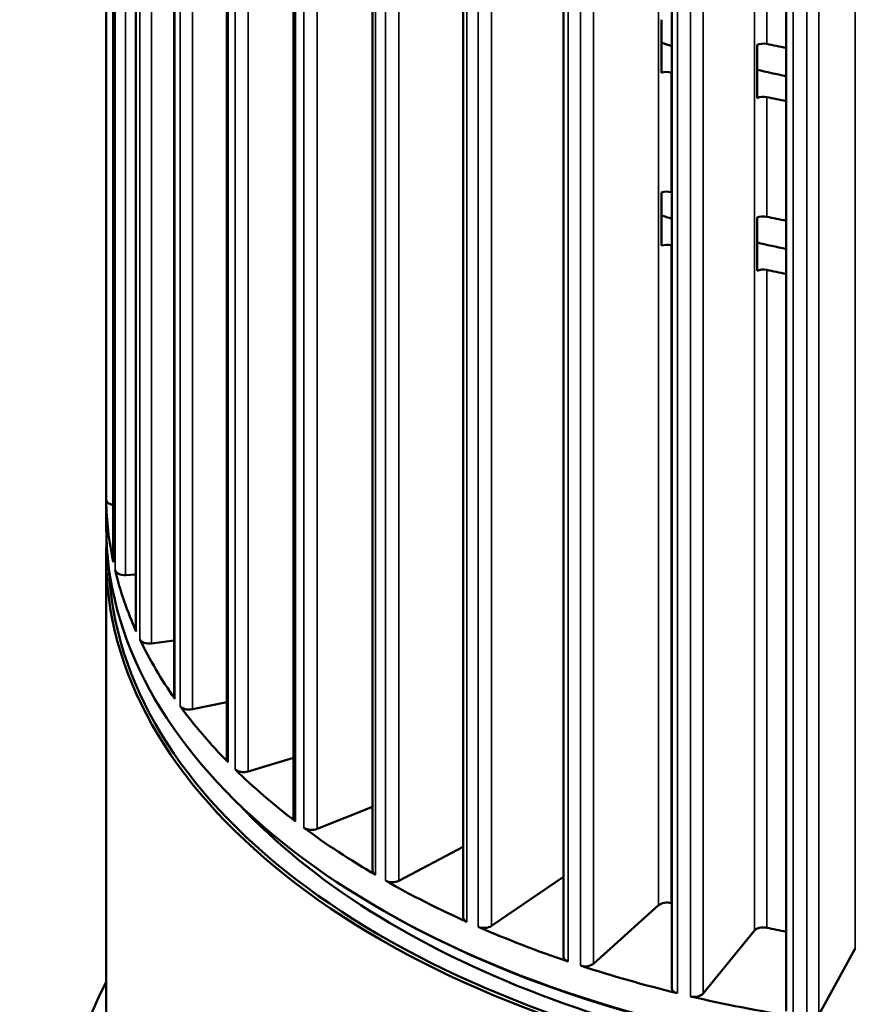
# Model space of a CAD drawing. Header units: millimetres. Extents: x 38 to 2514, y 38 to 1622.
# Tile 274 of 310: x 1625 to 1676, y 1239 to 1299. Entities that reach past the tile are written whole.
import ezdxf

# ---------------------------------------------------------------- set-up
doc = ezdxf.new("R2010")
doc.units = ezdxf.units.MM
doc.header["$LTSCALE"] = 7.692308
doc.layers.add('Visible (ISO)', color=7, linetype='Continuous', lineweight=50)
doc.layers.add('Visible Narrow (ISO)', color=7, linetype='Continuous', lineweight=35)

msp = doc.modelspace()

# ---------------------------------------------------------------- linework, layer by layer
at = {"layer": 'Visible (ISO)'}
for p, q in [((1630.3331, 1267.9276), (1630.3331, 1391.9942)), ((1630.7657, 1388.1091), (1630.7657, 1265.8031)), ((1632.1629, 1383.9989), (1632.1629, 1261.5823)), ((1634.5023, 1380.1792), (1634.5023, 1257.5029)), ((1637.744, 1376.4822), (1637.744, 1253.6348)), ((1641.8325, 1373.0436), (1641.8325, 1250.044)), ((1646.6978, 1369.9936), (1646.6978, 1246.7921)), ((1652.2566, 1367.2841), (1652.2566, 1243.9346)), ((1658.4139, 1365.0226), (1658.4139, 1241.5205)), ((1665.0643, 1363.2466), (1665.0643, 1239.591)), ((1672.094, 1361.9608), (1672.094, 1238.1792)), ((1664.4439, 1295.8212), (1664.4439, 1299.0872)), ((1670.3087, 1294.273), (1670.3087, 1297.5389)), ((1664.4439, 1285.2067), (1664.4439, 1288.4727)), ((1670.3087, 1283.6585), (1670.3087, 1286.9245)), ((1630.3331, 1225.6955), (1630.3331, 1266.0496)), ((1631.5275, 1264.9688), (1632.1629, 1264.9997)), ((1633.1119, 1260.7674), (1634.5023, 1260.9425)), ((1635.6326, 1256.7213), (1637.744, 1257.1604)), ((1639.0465, 1252.8998), (1641.8325, 1253.7303)), ((1643.2951, 1249.3682), (1646.6978, 1250.7341)), ((1648.3058, 1246.1871), (1652.2566, 1248.2633)), ((1653.9928, 1243.4107), (1658.4139, 1246.4323)), ((1647.2805, 1244.3921), (1647.1744, 1244.4533)), ((1660.2588, 1241.0867), (1664.2567, 1244.6834)), ((1666.9966, 1239.2548), (1670.1472, 1243.122)), ((1674.091, 1237.9463), (1676.3403, 1242.0178))]:
    msp.add_line(p, q, dxfattribs=at)
for centre, major_axis, start_param, end_param in [((1687.8331, 1320.8774), (46.5, 0), 4.1853314, 4.2006999), ((1670.6902, 1297.2716), (-0.6, 0), 4.3594861, 5.4014376), ((1687.8331, 1324.1434), (49, 0), 4.3594861, 4.3853876), ((1664.7617, 1295.5274), (-0.6, 0), 4.2285864, 5.2705379), ((1687.8331, 1320.8774), (49, 0), 4.2285864, 4.2291288), ((1687.8331, 1320.8774), (46.5, 0), 4.3259756, 4.3670944), ((1670.6902, 1294.0056), (-0.6, 0), 4.3594861, 5.4014376), ((1687.8331, 1320.8774), (49, 0), 4.3594861, 4.3853876), ((1664.7617, 1288.1789), (-0.6, 0), 4.2285864, 5.2705379), ((1687.8331, 1313.5289), (49, 0), 4.2285864, 4.2291288), ((1687.8331, 1310.2629), (-46.5, 0), 1.0437388, 1.0591072), ((1670.6902, 1286.6571), (-0.6, 0), 4.3594861, 5.4014376), ((1687.8331, 1313.5289), (49, 0), 4.3594861, 4.3853876), ((1664.7617, 1284.9129), (-0.6, 0), 4.2285864, 5.2705379), ((1687.8331, 1310.2629), (49, 0), 4.2285864, 4.2291288), ((1687.8331, 1310.2629), (-46.5, 0), 1.1843829, 1.2255018), ((1670.6902, 1283.3911), (-0.6, 0), 4.3594861, 5.4014376), ((1687.8331, 1310.2629), (49, 0), 4.3594861, 4.3853876), ((1687.8331, 1269.8463), (-57.5, 0), 0.007508, 0.1233917), ((1630.9347, 1269.5997), (-0.6, 0), 0.007508, 1.2852875), ((1687.8331, 1267.9276), (-57.5, 0), 0, 2.4181706), ((1687.8331, 1266.0496), (-57.5, 0), 6.2548973, 8.8042781), ((1631.3657, 1265.8031), (-0.6, 0), 0, 0.1233917), ((1687.8331, 1266.1721), (-57.35, 0), 0.0228907, 2.5111221), ((1687.8331, 1269.8463), (-57.5, 0), 0.1384077, 0.2542914), ((1631.4772, 1265.314), (-0.6, 0), 0.1384077, 1.6547343), ((1632.7629, 1261.5823), (-0.6, 0), 0, 0.2542914), ((1687.8331, 1269.8463), (-57.5, 0), 0.2693074, 0.3851911), ((1632.984, 1261.1058), (-0.6, 0), 0.2693074, 1.785634), ((1635.1023, 1257.5029), (-0.6, 0), 0, 0.3851911), ((1687.8331, 1269.8463), (-57.5, 0), 0.4002071, 0.5160908), ((1635.4293, 1257.0472), (-0.6, 0), 0.4002071, 1.9165337), ((1638.344, 1253.6348), (-0.6, 0), 0, 0.5160908), ((1687.8331, 1269.8463), (-57.5, 0), 0.5311068, 0.6469905), ((1638.7712, 1253.2076), (-0.6, 0), 0.5311068, 2.0474334), ((1687.8331, 1266.1721), (-56, 0), 0.4924538, 2.4735748), ((1642.4325, 1250.044), (-0.6, 0), 0, 0.6469905), ((1687.8331, 1269.8463), (-57.5, 0), 0.6620065, 0.7778901), ((1642.9526, 1249.6527), (-0.6, 0), 0.6620065, 2.178333), ((1647.2978, 1246.7921), (-0.6, 0), 0, 0.7778901), ((1687.8331, 1269.8463), (-57.5, 0), 0.7929062, 0.9087898), ((1647.9019, 1246.4433), (-0.6, 0), 0.7929062, 2.3092327), ((1687.8331, 1267.8051), (57.35, 0), 3.9269908, 5.4977871), ((1664.7617, 1244.4963), (-0.6, 0), 4.2285864, 5.7126248), ((1687.8331, 1269.8463), (-49, 0), 1.0869937, 1.0875361), ((1652.8566, 1243.9346), (-0.6, 0), 0, 0.9087898), ((1653.5345, 1243.6343), (-0.6, 0), 0.9238059, 2.4401324), ((1687.8331, 1269.8463), (-57.5, 0), 0.9238059, 1.0396895), ((1670.6902, 1242.9745), (-0.6, 0), 4.3594861, 5.8435245), ((1687.8331, 1269.8463), (-49, 0), 1.2178934, 1.2437949), ((1659.0139, 1241.5205), (-0.6, 0), 0, 1.0396895), ((1659.7538, 1241.2738), (-0.6, 0), 1.0547056, 2.5710321), ((1687.8331, 1269.8463), (-57.5, 0), 1.0547056, 1.1705892), ((1687.8331, 1230.083), (-60, 0), 5.9934983, 7.8206421), ((1665.6643, 1239.591), (-0.6, 0), 0, 1.1705892), ((1666.4537, 1239.4022), (-0.6, 0), 1.1856053, 2.7019318), ((1687.8331, 1269.8463), (-57.5, 0), 1.1856053, 1.3014889)]:
    msp.add_ellipse(centre, major_axis=major_axis, ratio=0.5773503, start_param=start_param, end_param=end_param, dxfattribs=at)
at = {"layer": 'Visible Narrow (ISO)'}
for p, q in [((1630.3352, 1391.745), (1630.3347, 1269.5971)), ((1631.5275, 1388.998), (1631.5275, 1264.9688)), ((1630.7708, 1387.9083), (1630.7703, 1265.7604)), ((1630.8835, 1387.4141), (1630.883, 1265.2662)), ((1633.1119, 1384.7966), (1633.1119, 1260.7674)), ((1632.1827, 1383.6431), (1632.1822, 1261.4952)), ((1632.4062, 1383.1616), (1632.4056, 1261.0137)), ((1635.6326, 1380.7505), (1635.6326, 1256.7213)), ((1634.5468, 1379.5208), (1634.5463, 1257.3728)), ((1634.8772, 1379.0603), (1634.8767, 1256.9122)), ((1639.0465, 1376.929), (1639.0465, 1252.8998)), ((1637.8226, 1375.6119), (1637.8222, 1253.4638)), ((1638.2543, 1375.1802), (1638.2539, 1253.0321)), ((1643.2951, 1373.3975), (1643.2951, 1249.3682)), ((1641.9542, 1371.9833), (1641.9537, 1249.8352)), ((1642.4798, 1371.5878), (1642.4794, 1249.4397)), ((1664.2567, 1244.6834), (1664.2567, 1370.9138)), ((1648.3058, 1370.2163), (1648.3058, 1246.1871)), ((1670.1472, 1243.122), (1670.1472, 1369.3524)), ((1646.8707, 1368.6971), (1646.8703, 1246.549)), ((1647.4812, 1368.3446), (1647.4808, 1246.1965)), ((1676.3403, 1242.0178), (1676.3403, 1368.2482)), ((1653.9928, 1367.44), (1653.9928, 1243.4107)), ((1652.4881, 1365.8095), (1652.4878, 1243.6614)), ((1653.1731, 1365.506), (1653.1728, 1243.3579)), ((1660.2588, 1365.116), (1660.2588, 1241.0867)), ((1658.7103, 1363.3699), (1658.71, 1241.2218)), ((1659.458, 1363.1207), (1659.4578, 1240.9725)), ((1666.9966, 1363.284), (1666.9966, 1239.2548)), ((1674.091, 1361.9755), (1674.091, 1237.9463)), ((1665.4308, 1361.4201), (1665.4306, 1239.272)), ((1666.2285, 1361.2294), (1666.2282, 1239.0812)), ((1672.5346, 1359.9935), (1672.5344, 1237.8453)), ((1673.3685, 1359.8645), (1673.3684, 1237.7163)), ((1670.8975, 1297.5966), (1670.8975, 1304.9451)), ((1665.0408, 1288.4855), (1665.0408, 1295.834)), ((1670.8975, 1286.9822), (1670.8975, 1294.3306)), ((1665.0408, 1244.803), (1665.0408, 1285.2196)), ((1670.8975, 1243.2996), (1670.8975, 1283.7162))]:
    msp.add_line(p, q, dxfattribs=at)

doc.saveas('drawing.dxf')
